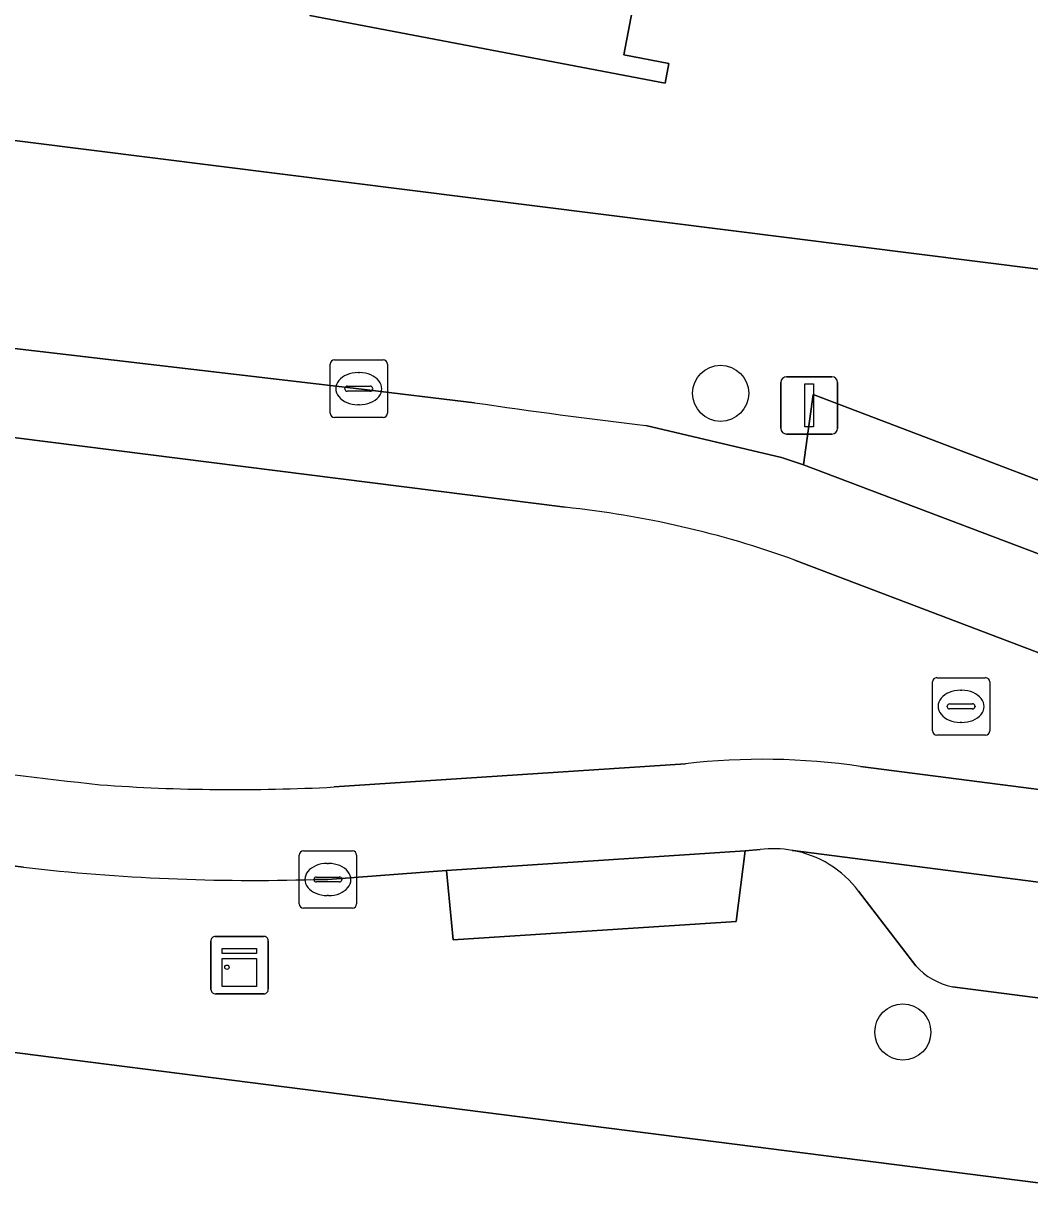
# Model space of a CAD drawing. Extents: x 161692 to 162379, y 380760 to 381678.
# Drawn here: x 161808.33 to 161825.86, y 381316.74 to 381337.11 of the extents above; entities that cross this region are included whole.
import ezdxf

# ---------------------------------------------------------------- set-up
doc = ezdxf.new("R2010")
doc.units = 0
for name, color, linetype in [('IMGEO_Boom', 7, 'Continuous'), ('IMGEO_Erf', 7, 'Continuous'), ('IMGEO_Kast', 7, 'Continuous'), ('IMGEO_Kolk', 7, 'Continuous'), ('IMGEO_Lichtmast', 7, 'Continuous'), ('IMGEO_Pand', 7, 'Continuous'), ('IMGEO_Parkeervlak_open', 7, 'Continuous'), ('IMGEO_Rijbaan_lokaal_gesloten', 7, 'Continuous'), ('IMGEO_Rioolput', 7, 'Continuous'), ('IMGEO_Voetpad_open', 7, 'Continuous')]:
    doc.layers.add(name, color=color, linetype=linetype)

msp = doc.modelspace()

# ---------------------------------------------------------------- linework, layer by layer
at = {"layer": 'IMGEO_Boom'}
for centre in [(161820.478, 381330.668), (161823.654, 381319.539)]:
    msp.add_circle(centre, 0.489, dxfattribs=at)
at = {"layer": 'IMGEO_Erf'}
for points in [[(161810.056, 381409.956), (161802.946, 381371.822), (161796.224, 381336.573), (161797.3, 381336.438), (161904.754, 381322.94)], [(161820.027, 381343.046), (161818.792, 381336.562), (161819.578, 381336.412), (161819.512, 381336.069), (161813.321, 381337.248)], [(161859.366, 381312.667), (161794.522, 381320.92), (161793.381, 381321.065), (161780.063, 381250)]]:
    msp.add_lwpolyline(points, dxfattribs=at)
at = {"layer": 'IMGEO_Kast'}
for p, q in [((161811.67, 381321.205), (161812.511, 381321.205)), ((161812.511, 381321.205), (161811.67, 381321.205)), ((161812.595, 381321.13), (161812.595, 381320.289)), ((161812.595, 381320.289), (161812.595, 381321.13)), ((161811.595, 381320.28), (161811.595, 381321.121)), ((161811.595, 381321.121), (161811.595, 381320.28)), ((161812.52, 381320.205), (161811.679, 381320.205)), ((161811.679, 381320.205), (161812.52, 381320.205))]:
    msp.add_line(p, q, dxfattribs=at)
for points in [[(161811.79, 381320.995), (161812.39, 381320.995), (161812.39, 381320.91), (161811.79, 381320.91), (161811.79, 381320.995)], [(161811.79, 381320.82), (161812.39, 381320.82), (161812.39, 381320.331), (161811.79, 381320.331), (161811.79, 381320.82)]]:
    msp.add_lwpolyline(points, dxfattribs=at)
msp.add_circle((161811.874, 381320.669), 0.0377, dxfattribs=at)
for centre, start, end in [((161811.673, 381321.127), 92.4484, 184.2845), ((161811.673, 381321.127), 92.4484, 184.2845), ((161812.517, 381321.127), 2.4484, 94.2845), ((161812.517, 381321.127), 2.4484, 94.2845), ((161811.673, 381320.283), 182.4484, 274.2845), ((161811.673, 381320.283), 182.4484, 274.2845), ((161812.517, 381320.283), 272.4484, 4.2845), ((161812.517, 381320.283), 272.4484, 4.2845)]:
    msp.add_arc(centre, 0.0779, start, end, dxfattribs=at)
at = {"layer": 'IMGEO_Kolk'}
for p, q in [((161813.671, 381330.322), (161813.671, 381331.174)), ((161813.746, 381331.248), (161814.598, 381331.248)), ((161814.672, 381331.174), (161814.672, 381330.322)), ((161814.159, 381331.028), (161814.184, 381331.028)), ((161813.93, 381330.742), (161813.93, 381330.754)), ((161814.368, 381330.705), (161813.97, 381330.705)), ((161813.973, 381330.791), (161814.371, 381330.791)), ((161814.414, 381330.754), (161814.414, 381330.742)), ((161814.182, 381330.468), (161814.157, 381330.468)), ((161814.598, 381330.248), (161813.746, 381330.248)), ((161813.133, 381321.771), (161813.133, 381322.623)), ((161813.208, 381322.697), (161814.06, 381322.697)), ((161814.134, 381322.623), (161814.134, 381321.771)), ((161813.621, 381322.477), (161813.646, 381322.477)), ((161813.392, 381322.191), (161813.392, 381322.203)), ((161813.83, 381322.154), (161813.432, 381322.154)), ((161813.435, 381322.24), (161813.833, 381322.24)), ((161813.876, 381322.203), (161813.876, 381322.191)), ((161813.644, 381321.917), (161813.619, 381321.917)), ((161814.06, 381321.697), (161813.208, 381321.697))]:
    msp.add_line(p, q, dxfattribs=at)
for points in [[(161813.671, 381330.322), (161813.671, 381331.174)], [(161813.746, 381331.248), (161814.598, 381331.248)], [(161814.672, 381331.174), (161814.672, 381330.322)], [(161814.598, 381330.248), (161813.746, 381330.248)], [(161813.133, 381321.771), (161813.133, 381322.623)], [(161813.208, 381322.697), (161814.06, 381322.697)], [(161814.134, 381322.623), (161814.134, 381321.771)], [(161814.06, 381321.697), (161813.208, 381321.697)]]:
    msp.add_lwpolyline(points, dxfattribs=at)
for centre, radius, start, end in [((161813.748, 381331.172), 0.0765, 91.552, 178.448), ((161813.748, 381331.172), 0.0765, 91.552, 178.448), ((161814.596, 381331.172), 0.0765, 1.552, 88.448), ((161814.596, 381331.172), 0.0765, 1.552, 88.448), ((161813.97, 381330.751), 0.0403, 85.8775, 175.7526), ((161813.967, 381330.741), 0.0366, 178.938, 274.7102), ((161814.371, 381330.748), 0.043, 264.8664, 352.4533), ((161814.375, 381330.753), 0.0386, 1.7309, 96.639), ((161813.748, 381330.324), 0.0765, 181.552, 268.448), ((161813.748, 381330.324), 0.0765, 181.552, 268.448), ((161814.596, 381330.324), 0.0765, 271.552, 358.448), ((161814.596, 381330.324), 0.0765, 271.552, 358.448), ((161813.21, 381322.621), 0.0765, 91.552, 178.448), ((161813.21, 381322.621), 0.0765, 91.552, 178.448), ((161814.058, 381322.621), 0.0765, 1.552, 88.448), ((161814.058, 381322.621), 0.0765, 1.552, 88.448), ((161813.432, 381322.2), 0.0403, 85.8775, 175.7526), ((161813.429, 381322.19), 0.0366, 178.938, 274.7102), ((161813.833, 381322.197), 0.043, 264.8664, 352.4533), ((161813.837, 381322.202), 0.0386, 1.7309, 96.639), ((161813.21, 381321.773), 0.0765, 181.552, 268.448), ((161813.21, 381321.773), 0.0765, 181.552, 268.448), ((161814.058, 381321.773), 0.0765, 271.552, 358.448), ((161814.058, 381321.773), 0.0765, 271.552, 358.448)]:
    msp.add_arc(centre, radius, start, end, dxfattribs=at)
for centre, major_axis, ratio, start_param, end_param in [((161814.158, 381330.748), (-0.387, 0.002), 0.722429, 4.712389, 7.853982), ((161814.183, 381330.748), (-0.39, 0.002), 0.717154, 1.570796, 4.712389), ((161813.62, 381322.197), (-0.387, 0.002), 0.722429, 4.712389, 7.853982), ((161813.645, 381322.197), (-0.39, 0.002), 0.717154, 1.570796, 4.712389)]:
    msp.add_ellipse(centre, major_axis=major_axis, ratio=ratio, start_param=start_param, end_param=end_param, dxfattribs=at)
at = {"layer": 'IMGEO_Lichtmast'}
for p, q in [((161821.628, 381330.957), (161822.418, 381330.957)), ((161822.418, 381330.957), (161821.628, 381330.957)), ((161821.528, 381330.057), (161821.528, 381330.857)), ((161821.528, 381330.857), (161821.528, 381330.057)), ((161822.518, 381330.857), (161822.518, 381330.057)), ((161822.518, 381330.057), (161822.518, 381330.857)), ((161822.418, 381329.957), (161821.628, 381329.957)), ((161821.628, 381329.957), (161822.418, 381329.957))]:
    msp.add_line(p, q, dxfattribs=at)
msp.add_lwpolyline([(161821.948, 381330.832), (161822.098, 381330.832), (161822.098, 381330.082), (161821.948, 381330.082), (161821.948, 381330.832)], dxfattribs=at)
for centre, start, end in [((161821.628, 381330.857), 90, 180), ((161821.628, 381330.857), 90, 180), ((161822.418, 381330.857), 0, 90), ((161822.418, 381330.857), 360, 90), ((161821.628, 381330.057), 180, 270), ((161821.628, 381330.057), 180, 270), ((161822.418, 381330.057), 270, 0), ((161822.418, 381330.057), 270, 0)]:
    msp.add_arc(centre, 0.1, start, end, dxfattribs=at)
at = {"layer": 'IMGEO_Pand'}
msp.add_lwpolyline([(161821.4, 381345.98), (161819.76, 381346.526), (161811.027, 381347.977), (161803.684, 381349.278), (161803.078, 381346.073), (161804.366, 381345.83), (161803.22, 381339.768), (161803.757, 381339.665), (161803.897, 381340.403), (161810.677, 381339.122), (161810.434, 381337.84), (161810.768, 381337.776), (161811.011, 381339.058), (161813.574, 381338.574), (161813.321, 381337.248), (161819.512, 381336.069), (161819.578, 381336.412), (161818.792, 381336.562), (161820.027, 381343.046), (161820.772, 381342.965)], close=True, dxfattribs=at)
at = {"layer": 'IMGEO_Parkeervlak_open'}
for points in [[(161855.317, 381318.371), (161821.745, 381322.703), (161821.727, 381322.703)], [(161822.881, 381321.993), (161823.88, 381320.693)], [(161824.519, 381320.326), (161852.023, 381316.779)]]:
    msp.add_lwpolyline(points, dxfattribs=at)
for centre, radius, start, end in [((161821.419, 381320.909), 1.82, 36.5449, 80.2512), ((161824.77, 381321.504), 1.204, 222.3113, 257.9482)]:
    msp.add_arc(centre, radius, start, end, dxfattribs=at)
at = {"layer": 'IMGEO_Rijbaan_lokaal_gesloten'}
for points in [[(161816.191, 381330.503), (161814.172, 381330.748), (161805.639, 381331.747), (161797.328, 381332.855), (161796.664, 381332.937), (161796.421, 381331.376), (161817.767, 381328.682)], [(161817.767, 381328.682), (161796.421, 381331.376)], [(161821.923, 381329.424), (161821.54, 381329.547), (161819.172, 381330.104)], [(161828.75, 381326.836), (161821.923, 381329.424)], [(161821.773, 381327.763), (161826.557, 381325.944)], [(161826.557, 381325.944), (161821.773, 381327.763)], [(161803.547, 381324.587), (161795.655, 381325.65), (161795.422, 381324.049), (161796.217, 381323.965), (161804.519, 381322.89), (161808.326, 381322.412)], [(161822.916, 381324.166), (161857.356, 381319.728), (161857.629, 381321.541), (161830.512, 381324.957)], [(161819.865, 381324.213), (161813.742, 381323.809)], [(161813.742, 381323.809), (161819.865, 381324.213)], [(161821.727, 381322.703), (161821.745, 381322.703), (161855.317, 381318.371), (161857.149, 381318.109), (161857.356, 381319.728), (161822.916, 381324.166)], [(161813.392, 381322.198), (161813.634, 381322.197), (161815.7, 381322.355), (161820.905, 381322.695), (161821.165, 381322.717)]]:
    msp.add_lwpolyline(points, dxfattribs=at)
for centre, radius, start, end in [((161832.995, 381444.712), 115.438, 261.63, 263.1228), ((161815.967, 381311.646), 17.131, 70.1896, 83.9695), ((161815.967, 381311.646), 17.131, 70.1896, 83.9695), ((161854.93, 381723.556), 402.264, 262.66129, 263.53864), ((161854.93, 381723.556), 402.264, 262.66129, 263.53864), ((161821.213, 381312.697), 11.594, 81.556, 96.6788), ((161821.213, 381312.697), 11.594, 81.556, 96.6788), ((161812.009, 381356.748), 32.985, 265.9204, 273.0124), ((161812.009, 381356.748), 32.985, 265.9204, 273.0124), ((161821.403, 381320.966), 1.767, 79.4184, 97.7276), ((161812.324, 381356.978), 34.797, 263.4029, 271.7593)]:
    msp.add_arc(centre, radius, start, end, dxfattribs=at)
at = {"layer": 'IMGEO_Rioolput'}
for p, q in [((161824.169, 381324.787), (161824.169, 381325.639)), ((161824.244, 381325.713), (161825.096, 381325.713)), ((161825.17, 381325.639), (161825.17, 381324.787)), ((161824.657, 381325.493), (161824.682, 381325.493)), ((161824.428, 381325.207), (161824.428, 381325.219)), ((161824.471, 381325.256), (161824.869, 381325.256)), ((161824.912, 381325.219), (161824.912, 381325.207)), ((161824.866, 381325.17), (161824.468, 381325.17)), ((161824.68, 381324.933), (161824.655, 381324.933)), ((161825.096, 381324.713), (161824.244, 381324.713))]:
    msp.add_line(p, q, dxfattribs=at)
for points in [[(161824.169, 381324.787), (161824.169, 381325.639)], [(161824.244, 381325.713), (161825.096, 381325.713)], [(161825.17, 381325.639), (161825.17, 381324.787)], [(161825.096, 381324.713), (161824.244, 381324.713)]]:
    msp.add_lwpolyline(points, dxfattribs=at)
for centre, radius, start, end in [((161824.246, 381325.637), 0.0765, 91.552, 178.448), ((161824.246, 381325.637), 0.0765, 91.552, 178.448), ((161825.094, 381325.637), 0.0765, 1.552, 88.448), ((161825.094, 381325.637), 0.0765, 1.552, 88.448), ((161824.468, 381325.216), 0.0403, 85.8775, 175.7526), ((161824.465, 381325.206), 0.0366, 178.938, 274.7102), ((161824.869, 381325.213), 0.043, 264.8664, 352.4533), ((161824.873, 381325.218), 0.0386, 1.7309, 96.639), ((161824.246, 381324.789), 0.0765, 181.552, 268.448), ((161824.246, 381324.789), 0.0765, 181.552, 268.448), ((161825.094, 381324.789), 0.0765, 271.552, 358.448), ((161825.094, 381324.789), 0.0765, 271.552, 358.448)]:
    msp.add_arc(centre, radius, start, end, dxfattribs=at)
for centre, major_axis, ratio, start_param, end_param in [((161824.656, 381325.213), (-0.387, 0.002), 0.722429, 4.712389, 7.853982), ((161824.681, 381325.213), (-0.39, 0.002), 0.717154, 1.570796, 4.712389)]:
    msp.add_ellipse(centre, major_axis=major_axis, ratio=ratio, start_param=start_param, end_param=end_param, dxfattribs=at)
at = {"layer": 'IMGEO_Voetpad_open'}
for points in [[(161941.301, 381318.149), (161917.03, 381321.199), (161904.754, 381322.94), (161797.3, 381336.438), (161796.224, 381336.573), (161796.664, 381332.937), (161797.328, 381332.855), (161805.639, 381331.747), (161814.172, 381330.748), (161816.191, 381330.503)], [(161819.172, 381330.104), (161821.54, 381329.547), (161821.923, 381329.424), (161822.091, 381330.644), (161829.174, 381327.95), (161828.75, 381326.836)], [(161793.919, 381324.068), (161793.381, 381321.065), (161794.522, 381320.92), (161859.366, 381312.667), (161861.491, 381310.444), (161862.608, 381310.266)], [(161808.326, 381322.412), (161804.519, 381322.89), (161796.217, 381323.965), (161795.422, 381324.049), (161795.166, 381324.076)], [(161821.165, 381322.717), (161820.905, 381322.695), (161820.752, 381321.464), (161815.818, 381321.144), (161815.7, 381322.355), (161813.634, 381322.197), (161813.392, 381322.198)], [(161823.88, 381320.693), (161822.881, 381321.993)], [(161852.023, 381316.779), (161824.519, 381320.326)]]:
    msp.add_lwpolyline(points, dxfattribs=at)
for points in [[(161821.923, 381329.424), (161828.75, 381326.836), (161829.174, 381327.95), (161822.091, 381330.644)], [(161820.905, 381322.695), (161815.7, 381322.355), (161815.818, 381321.144), (161820.752, 381321.464)]]:
    msp.add_lwpolyline(points, close=True, dxfattribs=at)
for centre, radius, start, end in [((161832.995, 381444.712), 115.438, 261.63, 263.1228), ((161821.403, 381320.966), 1.767, 79.4184, 97.7276), ((161821.419, 381320.909), 1.82, 36.5449, 80.2512), ((161812.324, 381356.978), 34.797, 263.4029, 271.7593), ((161824.77, 381321.504), 1.204, 222.3113, 257.9482)]:
    msp.add_arc(centre, radius, start, end, dxfattribs=at)

doc.saveas('drawing.dxf')
